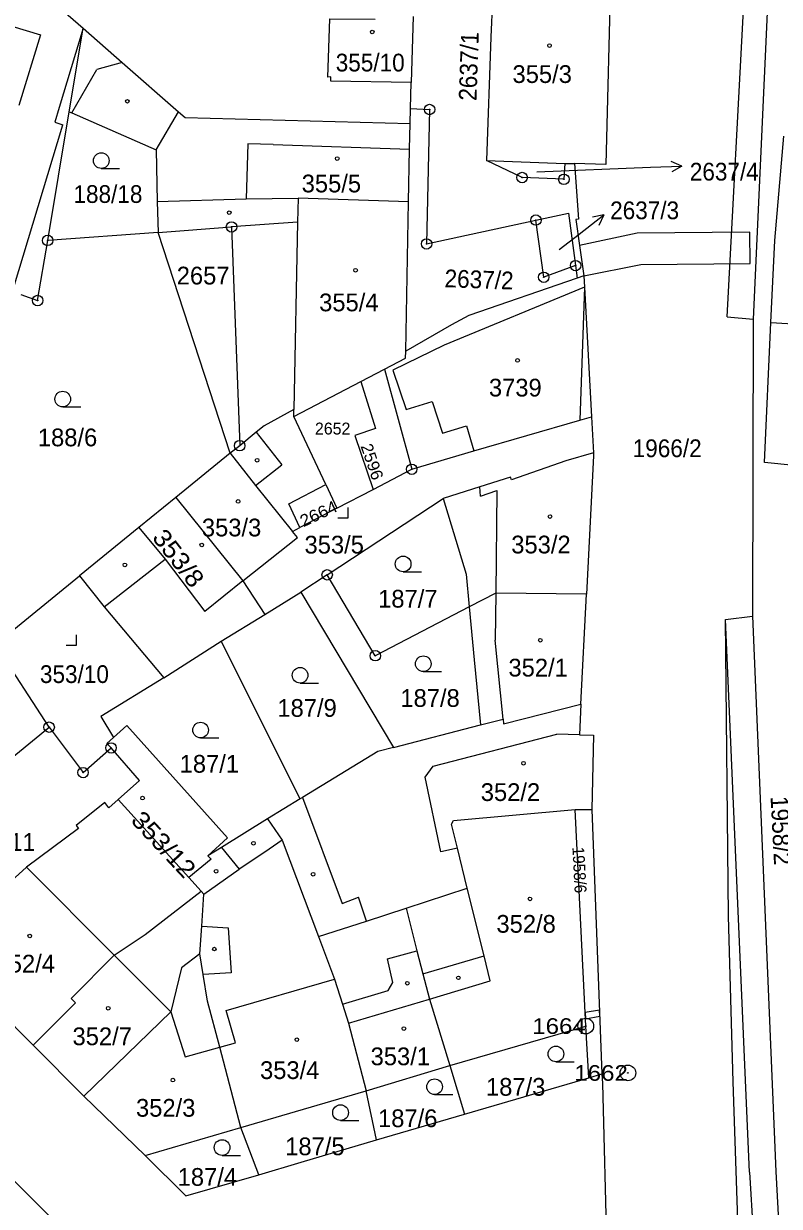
# Model space of a CAD drawing. Extents: x -679733 to -673243, y -1075091 to -1066557.
# Drawn here: x -676639.1 to -676566.7, y -1071108.5 to -1070995.2 of the extents above; entities that cross this region are included whole.
import ezdxf
from ezdxf.enums import TextEntityAlignment as Align

# ---------------------------------------------------------------- set-up
doc = ezdxf.new("R2010")
doc.units = 0
doc.header["$LTSCALE"] = 0.68
for name, color, linetype, lineweight in [('1', 7, 'Continuous', 25), ('13', 7, 'Continuous', 13), ('3', 7, 'Continuous', 25), ('4', 7, 'Continuous', 13), ('5', 7, 'Continuous', 25), ('7', 7, 'Continuous', 13), ('8', 7, 'Continuous', 25)]:
    doc.layers.add(name, color=color, linetype=linetype, lineweight=lineweight)
doc.layers.add('2', color=7, linetype='Continuous')

msp = doc.modelspace()

# ---------------------------------------------------------------- linework, layer by layer
at = {"layer": '1'}
for p, q in [((-676601.78, -1070994.52), (-676601.97, -1071000.84)), ((-676602.05, -1071003.33), (-676600.22, -1071003.42)), ((-676619.19, -1071014.67), (-676618.41, -1071035.62)), ((-676585.46, -1071019.36), (-676586.09, -1071019.58)), ((-676604.55, -1071028.28), (-676601.93, -1071037.88)), ((-676610.03, -1071047.99), (-676598.92, -1071040.67)), ((-676609.11, -1071041.62), (-676612.64, -1071043.46)), ((-676641.83, -1071054.66), (-676633.74, -1071048.08)), ((-676585.73, -1071060.38), (-676585.18, -1071049.83)), ((-676612.63, -1071069.46), (-676620.18, -1071054.33)), ((-676612.63, -1071069.46), (-676615.73, -1071071.36)), ((-676647.4, -1071083.78), (-676638.18, -1071093.04)), ((-676638.18, -1071093.04), (-676633.33, -1071097.91)), ((-676606.29, -1071097.41), (-676598.28, -1071095)), ((-676584.98, -1071096.16), (-676583.71, -1071095.79)), ((-676618.3, -1071100.92), (-676606.29, -1071097.41)), ((-676605.3, -1071102.12), (-676606.29, -1071097.41))]:
    msp.add_line(p, q, dxfattribs=at)
for points in [[(-676566.43, -1070961.91), (-676569.23, -1071023.51), (-676569.31, -1071051.96), (-676567.07, -1071105.14), (-676564.66, -1071149.4), (-676563.82, -1071164.93), (-676560.23, -1071200.41), (-676554.07, -1071198.82)], [(-676594.05, -1070989.32), (-676594.35, -1070996.5), (-676594.76, -1071008.32)], [(-676582.96, -1070989.76), (-676582.86, -1070989.76), (-676583.35, -1071008.69), (-676586.35, -1071008.61)], [(-676609.68, -1071000.71), (-676609.69, -1071000.28), (-676609.96, -1071000.31), (-676609.78, -1070994.73), (-676605.44, -1070994.77)], [(-676634.74, -1071003.64), (-676633.4, -1070995.63), (-676629.65, -1070998.91), (-676624.27, -1071003.63), (-676623.62, -1071004.2), (-676602.09, -1071004.75), (-676602.05, -1071003.33), (-676601.97, -1071000.84), (-676609.68, -1071000.71)], [(-676639.36, -1071021.14), (-676637.76, -1071021.72), (-676636.8, -1071015.96), (-676634.74, -1071003.64)], [(-676634.74, -1071003.64), (-676634.48, -1071003.75), (-676626.4, -1071007.28), (-676626.3, -1071012.22), (-676626.22, -1071015.19), (-676619.19, -1071014.67)], [(-676600.22, -1071003.42), (-676600.51, -1071016.3), (-676590.04, -1071014.01)], [(-676602.24, -1071012.26), (-676602.14, -1071007.21), (-676602.09, -1071004.75)], [(-676567.55, -1071023.82), (-676567.14, -1071015.97), (-676566.3, -1071005.97)], [(-676594.76, -1071008.32), (-676587.28, -1071008.58), (-676586.35, -1071008.61)], [(-676587.28, -1071008.58), (-676587.36, -1071010.11), (-676591.36, -1071009.94), (-676594.76, -1071008.32)], [(-676586.35, -1071008.61), (-676585.95, -1071013.92), (-676586.2, -1071013.95), (-676585.86, -1071016.46), (-676585.46, -1071019.36)], [(-676602.24, -1071012.26), (-676612.81, -1071011.9), (-676612.86, -1071014.21), (-676619.19, -1071014.67)], [(-676604.55, -1071028.28), (-676602.54, -1071027.23), (-676602.51, -1071026.56), (-676602.24, -1071012.26)], [(-676590.04, -1071014.01), (-676586.93, -1071013.35), (-676586.24, -1071018.37), (-676586.09, -1071019.58)], [(-676567.55, -1071023.82), (-676561.74, -1071024.18), (-676561.6, -1071016.58), (-676551.83, -1071016.48), (-676551.89, -1071014.96), (-676546.38, -1071014.44), (-676540.53, -1071013.86), (-676540.41, -1071014.82), (-676541.41, -1071014.87), (-676541.19, -1071017.16), (-676541.63, -1071017.21), (-676541.49, -1071020.7)], [(-676586.24, -1071018.37), (-676589.29, -1071019.49), (-676590.04, -1071014.01)], [(-676619.31, -1071036.35), (-676626.22, -1071015.19), (-676636.8, -1071015.96)], [(-676586.09, -1071019.58), (-676596.47, -1071023.15), (-676598.11, -1071024.05), (-676602.51, -1071026.56)], [(-676585.46, -1071019.36), (-676585.4, -1071020.44), (-676584.72, -1071032.85), (-676584.53, -1071036.3)], [(-676560.3, -1071146.5), (-676560.63, -1071131.04), (-676561.44, -1071103.53), (-676561.64, -1071096.36), (-676561.94, -1071087.67), (-676561.7, -1071087.65), (-676561.93, -1071081.5), (-676562.1, -1071081.5), (-676562.67, -1071060.48), (-676562.54, -1071060.48), (-676562.52, -1071055.56), (-676562.05, -1071055.53), (-676562.5, -1071049.32), (-676562.68, -1071049.33), (-676563.11, -1071042.56), (-676562.77, -1071037.79), (-676568.16, -1071037.22), (-676567.55, -1071023.82)], [(-676613.23, -1071032.84), (-676606.81, -1071029.46), (-676604.55, -1071028.28)], [(-676606.81, -1071029.46), (-676605.4, -1071033.99), (-676607.38, -1071034.63), (-676605.64, -1071039.81), (-676601.93, -1071037.88)], [(-676613.23, -1071032.84), (-676613.22, -1071032.16), (-676616.08, -1071033.73), (-676616.83, -1071034.34), (-676618.41, -1071035.62), (-676619.31, -1071036.35), (-676624.51, -1071040.58), (-676618.1, -1071048.58)], [(-676612.64, -1071043.46), (-676613.69, -1071041.19), (-676610.16, -1071039.35), (-676613.23, -1071032.84)], [(-676601.93, -1071037.88), (-676595.97, -1071036.11), (-676585.83, -1071033.18), (-676584.72, -1071032.85)], [(-676584.53, -1071036.3), (-676587.17, -1071037.06), (-676592.39, -1071038.88), (-676592.46, -1071038.64), (-676595.4, -1071039.56), (-676598.92, -1071040.67)], [(-676584.53, -1071036.3), (-676584.51, -1071036.6), (-676585.18, -1071049.83)], [(-676610.16, -1071039.35), (-676609.11, -1071041.62), (-676605.64, -1071039.81)], [(-676624.51, -1071040.58), (-676628.06, -1071043.47), (-676633.74, -1071048.08)], [(-676598.92, -1071040.67), (-676596.72, -1071047.94), (-676596.43, -1071051.07)], [(-676618.1, -1071048.58), (-676612.87, -1071044.4), (-676613.34, -1071043.83), (-676612.64, -1071043.46)], [(-676633.74, -1071048.08), (-676631.4, -1071051.07), (-676625.69, -1071057.85), (-676620.18, -1071054.33), (-676615.99, -1071051.79)], [(-676618.1, -1071048.58), (-676615.99, -1071051.79), (-676612.54, -1071049.65)], [(-676610.03, -1071047.99), (-676612.54, -1071049.65), (-676603.69, -1071064.53), (-676595.36, -1071062.37)], [(-676596.43, -1071051.07), (-676605.42, -1071055.74), (-676610.03, -1071047.99)], [(-676585.18, -1071049.83), (-676593.89, -1071049.75), (-676596.43, -1071051.07)], [(-676596.43, -1071051.07), (-676595.95, -1071056.12), (-676595.36, -1071062.37)], [(-676658.18, -1071073.02), (-676654.24, -1071076.98), (-676636.66, -1071062.58), (-676641.83, -1071054.66), (-676653.03, -1071063.66)], [(-676625.69, -1071057.85), (-676631.72, -1071061.57), (-676630.51, -1071063.57), (-676629.22, -1071062.43), (-676619.58, -1071073.18), (-676621.45, -1071074.89)], [(-676595.36, -1071062.37), (-676593.19, -1071061.8), (-676593.15, -1071062.25), (-676585.73, -1071060.38)], [(-676585.73, -1071060.38), (-676585.86, -1071063.31), (-676584.53, -1071063.35), (-676584.68, -1071070.47), (-676583.71, -1071095.79)], [(-676636.66, -1071062.58), (-676633.41, -1071066.93), (-676630.73, -1071064.57)], [(-676630.73, -1071064.57), (-676631.14, -1071064.13), (-676630.51, -1071063.57)], [(-676630.04, -1071069.51), (-676628.02, -1071067.7), (-676630.73, -1071064.57)], [(-676603.69, -1071064.53), (-676605.18, -1071064.92), (-676612.39, -1071069.32), (-676612.63, -1071069.46)], [(-676630.04, -1071069.51), (-676630.93, -1071070.31), (-676631.34, -1071069.8), (-676634.08, -1071072.01), (-676633.86, -1071072.28), (-676638.84, -1071075.99), (-676647.4, -1071083.78)], [(-676638.18, -1071093.04), (-676634.12, -1071088.97), (-676634.56, -1071088.57), (-676630.44, -1071084.42), (-676627.45, -1071082.43), (-676622.11, -1071078.29), (-676623.29, -1071076.98), (-676630.04, -1071069.51)], [(-676602.48, -1071079.91), (-676596.61, -1071077.99), (-676597.55, -1071074.17), (-676598.12, -1071071.88), (-676597.93, -1071071.52), (-676586.27, -1071070.46), (-676584.68, -1071070.47)], [(-676602.48, -1071079.91), (-676601.43, -1071084), (-676600.86, -1071086.22), (-676600.24, -1071088.62), (-676598.28, -1071095), (-676585.26, -1071091.21), (-676586.27, -1071070.46)], [(-676615.73, -1071071.36), (-676620.16, -1071074.09), (-676621.45, -1071074.89)], [(-676615.73, -1071071.36), (-676614.34, -1071073.41), (-676610.85, -1071082.64)], [(-676621.45, -1071074.89), (-676621.15, -1071075.22), (-676623.29, -1071076.98)], [(-676622.23, -1071084.3), (-676622.05, -1071081.63), (-676621.84, -1071078.59), (-676622.11, -1071078.29)], [(-676610.85, -1071082.64), (-676606.27, -1071081.15), (-676602.48, -1071079.91)], [(-676610.85, -1071082.64), (-676609.32, -1071086.71), (-676608.55, -1071089.12), (-676607.98, -1071090.93), (-676606.29, -1071097.41)], [(-676622.23, -1071084.3), (-676623.98, -1071085.64), (-676625.01, -1071089.86), (-676633.33, -1071097.91)], [(-676618.3, -1071100.92), (-676620.32, -1071093.24), (-676621.49, -1071088.83), (-676621.91, -1071086.26), (-676622.23, -1071084.3)], [(-676598.28, -1071095), (-676596.89, -1071099.66), (-676584.98, -1071096.16), (-676585.26, -1071091.21)], [(-676583.71, -1071095.79), (-676583.67, -1071096.7), (-676583.25, -1071113.06), (-676582.77, -1071125.51), (-676580.24, -1071158.83)], [(-676633.33, -1071097.91), (-676627.46, -1071103.6), (-676618.3, -1071100.92)], [(-676616.59, -1071105.47), (-676612.52, -1071104.25), (-676605.3, -1071102.12), (-676596.89, -1071099.66)], [(-676627.46, -1071103.6), (-676623.58, -1071107.48), (-676616.59, -1071105.47), (-676618.3, -1071100.92)]]:
    msp.add_lwpolyline(points, dxfattribs=at)
at = {"layer": '13'}
for points in [[(-676585.86, -1071016.46), (-676585.46, -1071019.36), (-676580, -1071018.26), (-676569.52, -1071018.17), (-676569.54, -1071015.17), (-676580.34, -1071015.26)], [(-676585.32, -1071089.9), (-676585.3, -1071090.5), (-676583.92, -1071090.27), (-676583.94, -1071089.67)]]:
    msp.add_lwpolyline(points, close=True, dxfattribs=at)
at = {"layer": '3'}
for p, q in [((-676631.663, -1071009.07), (-676629.913, -1071009.07)), ((-676635.363, -1071031.91), (-676633.613, -1071031.91)), ((-676602.753, -1071047.7), (-676601.003, -1071047.7)), ((-676600.823, -1071057.26), (-676599.073, -1071057.26)), ((-676612.623, -1071058.36), (-676610.873, -1071058.36)), ((-676622.153, -1071063.61), (-676620.403, -1071063.61)), ((-676588.123, -1071094.63), (-676586.373, -1071094.63)), ((-676599.743, -1071097.77), (-676597.993, -1071097.77)), ((-676608.753, -1071100.25), (-676607.003, -1071100.25)), ((-676620.093, -1071103.59), (-676618.343, -1071103.59))]:
    msp.add_line(p, q, dxfattribs=at)
for points in [[(-676609.011, -1071042.54), (-676608.01, -1071042.54), (-676608.01, -1071041.54)], [(-676635.031, -1071054.73), (-676634.03, -1071054.73), (-676634.03, -1071053.73)]]:
    msp.add_lwpolyline(points, dxfattribs=at)
for centre in [(-676631.6629, -1071008.3198), (-676635.3629, -1071031.1598), (-676602.7529, -1071046.9498), (-676600.8229, -1071056.5098), (-676612.6229, -1071057.6098), (-676622.1529, -1071062.8598), (-676588.1229, -1071093.8798), (-676599.7429, -1071097.0198), (-676608.7529, -1071099.4998), (-676620.0929, -1071102.8398)]:
    msp.add_circle(centre, 0.75, dxfattribs=at)
at = {"layer": '4'}
for p, q in [((-676571.71, -1071023.28), (-676566.91, -1070933.18)), ((-676657.34, -1070990.24), (-676637.49, -1070996.28)), ((-676636.5, -1070992.91), (-676633.4, -1070995.63)), ((-676633.4, -1070995.63), (-676635.69, -1071003.22)), ((-676637.49, -1070996.28), (-676639.55, -1071003.05)), ((-676629.65, -1070998.91), (-676632.09, -1070999.58)), ((-676634.48, -1071003.75), (-676632.09, -1070999.58)), ((-676635.69, -1071003.22), (-676636.12, -1071004.65)), ((-676626.4, -1071007.28), (-676624.27, -1071003.63)), ((-676640.06, -1071020.52), (-676635.35, -1071004.88)), ((-676636.12, -1071004.65), (-676635.35, -1071004.88)), ((-676617.63, -1071006.71), (-676617.8, -1071011.99)), ((-676615.19, -1071006.79), (-676617.63, -1071006.71)), ((-676615.19, -1071006.79), (-676602.14, -1071007.21)), ((-676626.3, -1071012.22), (-676617.8, -1071011.99)), ((-676617.8, -1071011.99), (-676612.81, -1071011.9)), ((-676612.86, -1071014.21), (-676613.22, -1071032.16)), ((-676585.4, -1071020.44), (-676598.81, -1071025.99)), ((-676585.4, -1071020.44), (-676585.83, -1071033.18)), ((-676571.71, -1071023.28), (-676569.23, -1071023.51)), ((-676598.81, -1071025.99), (-676603.75, -1071028.4)), ((-676603.75, -1071028.4), (-676602.47, -1071032.15)), ((-676602.47, -1071032.15), (-676599.99, -1071031.39)), ((-676599.99, -1071031.39), (-676599, -1071034.41)), ((-676616.83, -1071034.34), (-676614.37, -1071037.47)), ((-676599, -1071034.41), (-676596.68, -1071033.72)), ((-676596.68, -1071033.72), (-676595.97, -1071036.11)), ((-676619.31, -1071036.35), (-676616.88, -1071039.44)), ((-676616.88, -1071039.44), (-676614.37, -1071037.47)), ((-676616.88, -1071039.44), (-676613.34, -1071043.83)), ((-676595.34, -1071040.45), (-676595.4, -1071039.56)), ((-676595.34, -1071040.45), (-676593.77, -1071039.92)), ((-676593.77, -1071039.92), (-676593.89, -1071049.75)), ((-676628.06, -1071043.47), (-676625.54, -1071046.48)), ((-676631.4, -1071051.07), (-676625.54, -1071046.48)), ((-676625.54, -1071046.48), (-676621.75, -1071051.5)), ((-676618.1, -1071048.58), (-676621.75, -1071051.5)), ((-676593.89, -1071049.75), (-676593.94, -1071054.24)), ((-676571.89, -1071052.28), (-676569.31, -1071051.96)), ((-676571.58, -1071080.67), (-676571.89, -1071052.28)), ((-676569.57, -1071105.21), (-676571.89, -1071052.28)), ((-676593.19, -1071061.8), (-676593.94, -1071054.24)), ((-676599.88, -1071066.3), (-676588.03, -1071063.24)), ((-676585.86, -1071063.31), (-676588.03, -1071063.24)), ((-676600.64, -1071067.38), (-676599.88, -1071066.3)), ((-676599.16, -1071074.51), (-676600.64, -1071067.38)), ((-676612.39, -1071069.32), (-676608.6, -1071079.46)), ((-676614.34, -1071073.41), (-676616.01, -1071074.54)), ((-676671.02, -1071074.78), (-676627.66, -1071118.45)), ((-676620.16, -1071074.09), (-676618.45, -1071076.19)), ((-676616.01, -1071074.54), (-676618.45, -1071076.19)), ((-676597.55, -1071074.17), (-676599.16, -1071074.51)), ((-676630.44, -1071084.42), (-676638.84, -1071075.99)), ((-676621.84, -1071078.59), (-676618.45, -1071076.19)), ((-676595.01, -1071084.48), (-676596.61, -1071077.99)), ((-676608.6, -1071079.46), (-676607.02, -1071078.87)), ((-676606.27, -1071081.15), (-676607.02, -1071078.87)), ((-676571.15, -1071096.54), (-676571.58, -1071080.67)), ((-676622.05, -1071081.63), (-676619.5, -1071081.81)), ((-676619.5, -1071081.81), (-676619.21, -1071086.1)), ((-676604.24, -1071084.78), (-676601.43, -1071084)), ((-676625.01, -1071089.86), (-676630.44, -1071084.42)), ((-676603.75, -1071087.03), (-676604.24, -1071084.78)), ((-676600.86, -1071086.22), (-676595.01, -1071084.48)), ((-676594.42, -1071086.89), (-676595.01, -1071084.48)), ((-676619.21, -1071086.1), (-676621.91, -1071086.26)), ((-676619.7, -1071089.72), (-676609.32, -1071086.71)), ((-676604.2, -1071087.81), (-676603.75, -1071087.03)), ((-676600.24, -1071088.62), (-676594.42, -1071086.89)), ((-676608.55, -1071089.12), (-676604.2, -1071087.81)), ((-676607.98, -1071090.93), (-676600.24, -1071088.62)), ((-676625.01, -1071089.86), (-676623.64, -1071094.15)), ((-676618.8, -1071092.82), (-676619.7, -1071089.72)), ((-676623.64, -1071094.15), (-676620.32, -1071093.24)), ((-676620.32, -1071093.24), (-676618.8, -1071092.82)), ((-676570.68, -1071110.75), (-676571.15, -1071096.54)), ((-676569.57, -1071105.21), (-676568.06, -1071130.57))]:
    msp.add_line(p, q, dxfattribs=at)
at = {"layer": '5'}
for centre in [(-676605.7168, -1070995.9992), (-676588.7368, -1070997.2992), (-676629.1668, -1071002.6392), (-676609.0668, -1071008.1192), (-676619.4068, -1071013.2992), (-676607.3068, -1071018.8192), (-676591.7968, -1071027.4592), (-676616.7368, -1071037.0092), (-676618.5668, -1071040.9592), (-676588.6868, -1071042.4092), (-676622.0468, -1071045.1292), (-676629.4068, -1071047.0392), (-676589.6168, -1071054.2592), (-676591.2268, -1071066.0392), (-676627.7068, -1071069.3692), (-676617.0968, -1071073.6992), (-676620.6668, -1071076.3792), (-676611.3768, -1071076.6692), (-676590.6068, -1071079.0292), (-676638.5168, -1071082.5792), (-676620.8368, -1071083.8292), (-676597.4668, -1071086.5892), (-676602.3568, -1071087.1092), (-676630.9968, -1071089.4992), (-676602.6868, -1071091.4492), (-676612.9368, -1071092.5092), (-676624.8068, -1071096.3792)]:
    msp.add_circle(centre, 0.175, dxfattribs=at)
at = {"layer": '7'}
for p, q in [((-676576.051, -1071008.855), (-676577.069, -1071008.39)), ((-676583.535, -1071013.522), (-676584.633, -1071013.744))]:
    msp.add_line(p, q, dxfattribs=at)
for points in [[(-676589.94, -1071009.38), (-676579.05, -1071008.96), (-676576.051, -1071008.855), (-676577.034, -1071009.391)], [(-676587.81, -1071016.83), (-676585.9, -1071015.37), (-676583.535, -1071013.522), (-676584.016, -1071014.534)]]:
    msp.add_lwpolyline(points, dxfattribs=at)
at = {"layer": '8'}
for centre, radius in [((-676600.22, -1071003.4199), 0.5), ((-676600.22, -1071003.4199), 0.0303), ((-676591.36, -1071009.9399), 0.5), ((-676591.36, -1071009.9399), 0.0303), ((-676587.36, -1071010.1099), 0.5), ((-676587.36, -1071010.1099), 0.0303), ((-676590.04, -1071014.0099), 0.5), ((-676590.04, -1071014.0099), 0.0303), ((-676619.19, -1071014.6699), 0.5), ((-676619.19, -1071014.6699), 0.0303), ((-676636.8, -1071015.9599), 0.5), ((-676636.8, -1071015.9599), 0.0303), ((-676600.51, -1071016.2999), 0.5), ((-676600.51, -1071016.2999), 0.0303), ((-676586.24, -1071018.3699), 0.5), ((-676586.24, -1071018.3699), 0.0303), ((-676589.29, -1071019.4899), 0.5), ((-676589.29, -1071019.4899), 0.0303), ((-676637.76, -1071021.7199), 0.5), ((-676637.76, -1071021.7199), 0.0303), ((-676618.41, -1071035.6199), 0.5), ((-676618.41, -1071035.6199), 0.0303), ((-676601.93, -1071037.8799), 0.5), ((-676601.93, -1071037.8799), 0.0303), ((-676610.03, -1071047.9899), 0.5), ((-676610.03, -1071047.9899), 0.0303), ((-676605.42, -1071055.7399), 0.5), ((-676605.42, -1071055.7399), 0.0303), ((-676636.66, -1071062.5799), 0.5), ((-676636.66, -1071062.5799), 0.0303), ((-676630.73, -1071064.5699), 0.5), ((-676630.73, -1071064.5699), 0.0303), ((-676633.41, -1071066.9299), 0.5), ((-676633.41, -1071066.9299), 0.0303), ((-676585.26, -1071091.2098), 0.75), ((-676585.26, -1071091.2098), 0.03), ((-676581.23, -1071095.6998), 0.75), ((-676581.23, -1071095.6998), 0.03)]:
    msp.add_circle(centre, radius, dxfattribs=at)

# ---------------------------------------------------------------- texts
at = {"layer": '2', "width": 0.95}
for s, rotation, p in [('2637/1', 88, (-676595.6189, -1070999.3097)), ('2637/2', 358, (-676595.5097, -1071020.5501)), ('1958/2', 273, (-676567.3964, -1071072.524))]:
    msp.add_text(s, height=1.7, rotation=rotation, dxfattribs=at).set_placement(p, align=Align.CENTER)
msp.add_text('355/10', height=1.7, dxfattribs=at).set_placement((-676605.909, -1070999.779), align=Align.CENTER)
at = {"layer": '2'}
for s, height, p in [('355/3', 1.7, (-676592.28, -1071000.88)), ('355/5', 1.7, (-676612.47, -1071011.36)), ('2657', 1.7, (-676624.44, -1071020.18)), ('355/4', 1.7, (-676610.8, -1071022.749)), ('3739', 1.7, (-676594.54, -1071030.91)), ('188/6', 1.7, (-676637.74, -1071035.68)), ('2652', 1.14, (-676611.2, -1071034.55)), ('353/3', 1.7, (-676622.03, -1071044.31)), ('353/5', 1.7, (-676612.2, -1071045.95)), ('353/2', 1.7, (-676592.4, -1071045.94)), ('187/7', 1.7, (-676605.15, -1071051.13)), ('352/1', 1.7, (-676592.67, -1071057.729)), ('187/8', 1.7, (-676603.02, -1071060.64)), ('187/9', 1.7, (-676614.8, -1071061.59)), ('187/1', 1.7, (-676624.16, -1071066.94)), ('352/2', 1.7, (-676595.32, -1071069.65)), ('352/8', 1.7, (-676593.82, -1071082.269)), ('352/4', 1.7, (-676641.79, -1071086.08)), ('352/7', 1.7, (-676634.42, -1071093.04)), ('353/1', 1.7, (-676605.87, -1071094.96)), ('353/4', 1.7, (-676616.46, -1071096.279)), ('187/3', 1.7, (-676594.82, -1071097.88)), ('352/3', 1.7, (-676628.34, -1071099.89)), ('187/6', 1.7, (-676605.16, -1071100.89)), ('187/5', 1.7, (-676614.05, -1071103.58)), ('187/4', 1.7, (-676624.35, -1071106.509))]:
    msp.add_text(s, height=height, dxfattribs=at).set_placement(p)
at = {"layer": '2', "width": 0.95}
for s, p in [('2637/4', (-676575.3, -1071010.226)), ('188/18', (-676634.33, -1071012.37)), ('2637/3', (-676582.93, -1071013.93)), ('1966/2', (-676580.77, -1071036.72)), ('353/10', (-676637.54, -1071058.35)), ('353/11', (-676644.61, -1071074.43))]:
    msp.add_text(s, height=1.7, dxfattribs=at).set_placement(p)
at = {"layer": '2'}
for s, height, rotation, width, p in [('2596', 1.14, 289, 1.05, (-676606.848, -1071035.655)), ('2664', 1.14, 25, 1.1, (-676612.309, -1071043.436)), ('353/8', 1.7, 308, 1.1, (-676626.869, -1071044.453)), ('353/12', 1.7, 313, 1.1, (-676628.921, -1071071.589)), ('1958/6', 1.14, 273, 0.95, (-676586.549, -1071074.079))]:
    msp.add_text(s, height=height, rotation=rotation, dxfattribs=dict(at, width=width)).set_placement(p)
at = {"layer": '8', "width": 1.15}
for s, p in [('1664', (-676585.259, -1071091.96)), ('1662', (-676581.229, -1071096.45))]:
    msp.add_text(s, height=1.5, dxfattribs=at).set_placement(p, align=Align.RIGHT)

doc.saveas('drawing.dxf')
